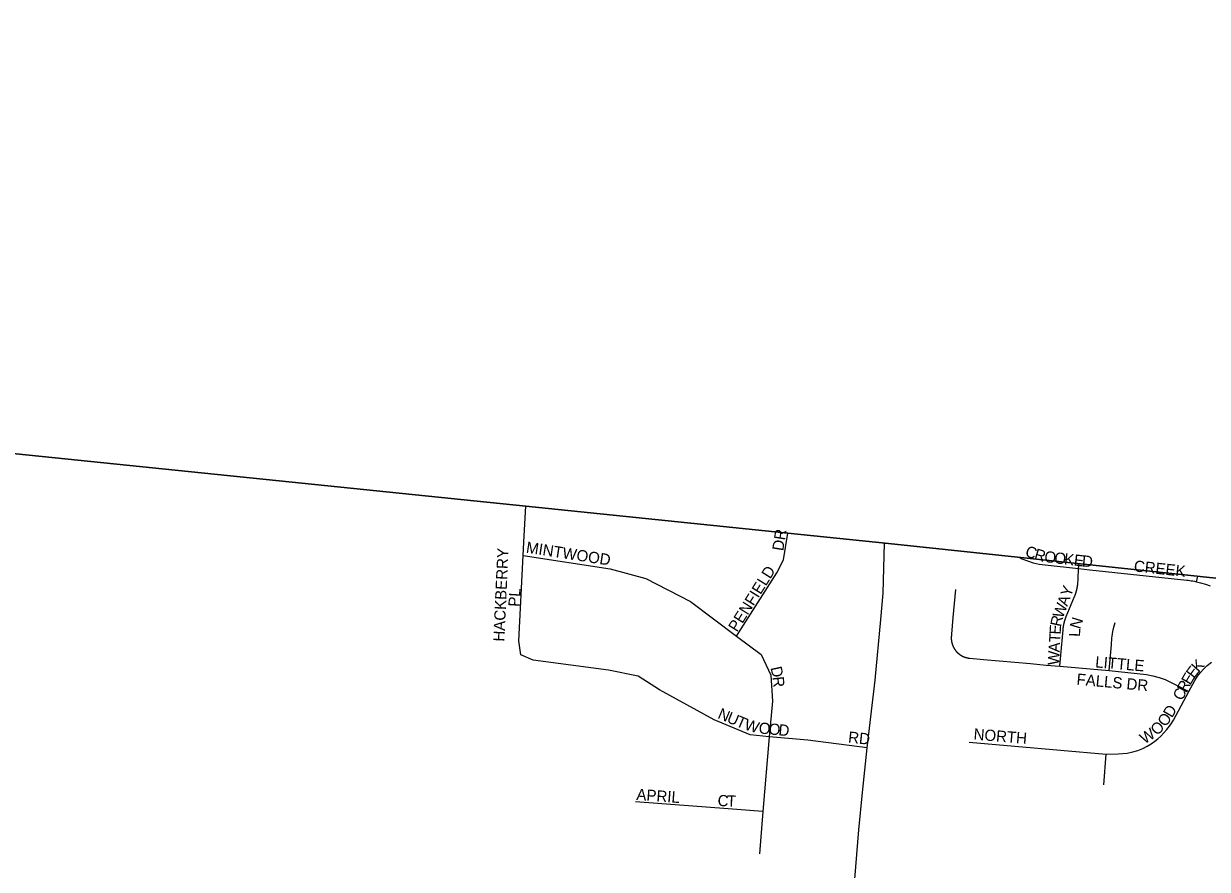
# Model space of a CAD drawing. Extents: x 1310247 to 1664935, y 284496 to 704931.
# Drawn here: x 1495982 to 1501250, y 578824 to 582587 of the extents above; entities that cross this region are included whole.
import ezdxf

# ---------------------------------------------------------------- set-up
doc = ezdxf.new("R2010")
doc.units = 0
for name, color, linetype in [('GM_P_State_Location', 7, 'Continuous'), ('GM_X_Adjacent_County', 7, 'Continuous'), ('GM_X_Adjacent_County_Text', 7, 'Continuous'), ('GM_X_Interstate_Shield', 7, 'Continuous'), ('GM_X_State_Location', 7, 'Continuous'), ('GM_X_Township', 7, 'Continuous')]:
    doc.layers.add(name, color=color, linetype=linetype)

msp = doc.modelspace()

# ---------------------------------------------------------------- linework, layer by layer
at = {"layer": 'GM_X_Adjacent_County'}
msp.add_lwpolyline([(1477162.3, 582586.7), (1480943.4, 582193.2), (1484236.4, 581855.6), (1484580.2, 581820.3), (1485297, 581746.8), (1486296.6, 581644.3), (1489008.9, 581366.1), (1491207.9, 581151.1), (1492956.2, 580980.1), (1498216.3, 580439.9), (1499383, 580320.1), (1499830.9, 580274.1), (1508027.8, 579405.8)], dxfattribs=at)
at = {"layer": 'GM_X_Adjacent_County_Text'}
msp.add_lwpolyline([(1508027.8, 579405.8), (1499830.9, 580274.1), (1499383, 580320.1), (1498216.3, 580439.9), (1492956.2, 580980.1), (1491207.9, 581151.1), (1489008.9, 581366.1), (1486296.6, 581644.3), (1485297, 581746.8), (1484580.2, 581820.3), (1484236.4, 581855.6), (1480943.4, 582193.2), (1477162.3, 582586.7)], dxfattribs=at)
at = {"layer": 'GM_X_Interstate_Shield'}
msp.add_lwpolyline([(1499100.5, 571743.5), (1499120.9, 572005), (1499159, 572494.2), (1499169.6, 572631.1), (1499208.8, 573067.8), (1499241.5, 573482.6), (1499276.1, 573893.3), (1499310.6, 574300.1), (1499352.2, 574756.8), (1499384.6, 575159.5), (1499415.6, 575490), (1499460.3, 575998.8), (1499512.8, 576597.8), (1499525.3, 577023.8), (1499607.6, 577957.5), (1499636.7, 578212.5), (1499672.3, 578671.2), (1499699.2, 578999.6), (1499714.7, 579165.8), (1499735.8, 579365), (1499771.3, 579666.2), (1499797, 579936.5), (1499807.4, 580052.6), (1499813, 580276)], dxfattribs=at)
at = {"layer": 'GM_X_State_Location'}
for points in [[(1498209.5, 580307.5), (1498209.5, 580307.7), (1498216.3, 580439.8)], [(1499154.3, 579862.3), (1499334.4, 580143.7), (1499364.1, 580201.1), (1499383, 580320.1)], [(1498193.9, 579778.4), (1498185.6, 579840.9), (1498205.1, 580220.6), (1498209.5, 580307.5)], [(1498205.1, 580220.6), (1498592.2, 580160.7), (1498751.6, 580118.1), (1498949.3, 580016.1), (1499154.3, 579862.3), (1499263.7, 579780.2), (1499307.2, 579688.6), (1499313.9, 579571.9), (1499300.5, 579414.3), (1499272.2, 579080.9), (1499256.2, 578892.7)], [(1500410.8, 580212.7), (1500424.3, 580206.2), (1500449.4, 580196.3), (1500475.2, 580188.3), (1500501.6, 580182.4), (1500528.3, 580178.5), (1500677.1, 580162.5), (1500727.3, 580157.1), (1501158, 580111), (1501164.8, 580110.2), (1501171.7, 580109.3), (1501178.6, 580108.3), (1501185.5, 580107.1), (1501192.3, 580105.8), (1501201.8, 580103.6), (1501219.7, 580099.3), (1501241.1, 580092.9), (1501262, 580085.5)], [(1500593.6, 579727.8), (1500597.9, 579777.3), (1500607.7, 579890.1), (1500607.8, 579890.6), (1500607.8, 579891.2), (1500607.9, 579891.7), (1500607.9, 579892.3), (1500608, 579892.8), (1500608, 579893.3), (1500608.1, 579893.9), (1500608.2, 579894.4), (1500608.2, 579894.9), (1500608.3, 579895.5), (1500608.3, 579896), (1500608.4, 579896.5), (1500608.5, 579897.1), (1500608.5, 579897.6), (1500608.6, 579898.1), (1500608.7, 579898.7), (1500608.7, 579899.2), (1500608.8, 579899.7), (1500608.9, 579900.3), (1500609, 579900.8), (1500609, 579901.3), (1500609.1, 579901.9), (1500609.2, 579902.4), (1500609.3, 579902.9), (1500609.4, 579903.5), (1500609.4, 579904), (1500609.5, 579904.5), (1500609.6, 579905.1), (1500609.7, 579905.6), (1500609.8, 579906.1), (1500609.9, 579906.7), (1500610, 579907.2), (1500610.1, 579907.7), (1500610.2, 579908.3), (1500610.3, 579908.8), (1500610.4, 579909.3), (1500610.5, 579909.8), (1500610.6, 579910.4), (1500610.7, 579910.9), (1500610.8, 579911.4), (1500610.9, 579912), (1500611, 579912.5), (1500611.1, 579913), (1500611.2, 579913.5), (1500611.3, 579914.1), (1500611.4, 579914.6), (1500611.5, 579915.1), (1500611.7, 579915.7), (1500611.8, 579916.2), (1500611.9, 579916.7), (1500612, 579917.2), (1500612.1, 579917.8), (1500612.3, 579918.3), (1500612.4, 579918.8), (1500612.5, 579919.3), (1500612.6, 579919.8), (1500612.8, 579920.4), (1500612.9, 579920.9), (1500613, 579921.4), (1500613.2, 579921.9), (1500613.3, 579922.5), (1500613.4, 579923), (1500613.6, 579923.5), (1500613.7, 579924), (1500613.8, 579924.5), (1500614, 579925.1), (1500614.1, 579925.6), (1500614.3, 579926.1), (1500614.4, 579926.6), (1500614.6, 579927.1), (1500614.7, 579927.7), (1500614.9, 579928.2), (1500615, 579928.7), (1500615.2, 579929.2), (1500615.3, 579929.7), (1500615.5, 579930.2), (1500615.6, 579930.8), (1500615.8, 579931.3), (1500615.9, 579931.8), (1500616.1, 579932.3), (1500616.3, 579932.8), (1500616.4, 579933.3), (1500616.6, 579933.8), (1500616.8, 579934.4), (1500616.9, 579934.9), (1500617.1, 579935.4), (1500617.3, 579935.9), (1500617.4, 579936.4), (1500617.6, 579936.9), (1500617.8, 579937.4), (1500618, 579937.9), (1500618.1, 579938.4), (1500618.3, 579938.9), (1500618.5, 579939.5), (1500618.7, 579940), (1500618.9, 579940.5), (1500619, 579941), (1500619.2, 579941.5), (1500619.4, 579942), (1500619.6, 579942.5), (1500619.8, 579943), (1500620, 579943.5), (1500620.2, 579944), (1500620.4, 579944.5), (1500620.6, 579945), (1500620.8, 579945.5), (1500621, 579946), (1500621.2, 579946.5), (1500621.4, 579947), (1500621.6, 579947.5), (1500621.8, 579948), (1500622.1, 579948.9), (1500659.4, 580038.6), (1500659.5, 580039.1), (1500659.7, 580039.5), (1500659.9, 580039.9), (1500660.1, 580040.4), (1500660.2, 580040.8), (1500660.4, 580041.2), (1500660.6, 580041.7), (1500660.8, 580042.1), (1500660.9, 580042.5), (1500661.1, 580042.9), (1500661.3, 580043.4), (1500661.4, 580043.8), (1500661.6, 580044.2), (1500661.8, 580044.7), (1500661.9, 580045.1), (1500662.1, 580045.5), (1500662.2, 580046), (1500662.4, 580046.4), (1500662.6, 580046.8), (1500662.7, 580047.3), (1500662.9, 580047.7), (1500663, 580048.2), (1500663.2, 580048.6), (1500663.3, 580049), (1500663.5, 580049.5), (1500663.6, 580049.9), (1500663.8, 580050.3), (1500663.9, 580050.8), (1500664.1, 580051.2), (1500664.2, 580051.7), (1500664.4, 580052.1), (1500664.5, 580052.5), (1500664.7, 580053), (1500664.8, 580053.4), (1500665, 580053.8), (1500665.1, 580054.3), (1500665.2, 580054.7), (1500665.4, 580055.2), (1500665.5, 580055.6), (1500665.7, 580056.1), (1500665.8, 580056.5), (1500665.9, 580056.9), (1500666.1, 580057.4), (1500666.2, 580057.8), (1500666.3, 580058.3), (1500666.5, 580058.7), (1500666.6, 580059.2), (1500666.7, 580059.6), (1500666.8, 580060.1), (1500667, 580060.5), (1500667.1, 580060.9), (1500667.2, 580061.4), (1500667.3, 580061.8), (1500667.5, 580062.3), (1500667.6, 580062.7), (1500667.7, 580063.2), (1500667.8, 580063.6), (1500667.9, 580064.1), (1500668.1, 580064.5), (1500668.2, 580065), (1500668.3, 580065.4), (1500668.4, 580065.9), (1500668.5, 580066.3), (1500668.6, 580066.8), (1500668.7, 580067.2), (1500668.9, 580067.7), (1500669, 580068.1), (1500669.1, 580068.6), (1500669.2, 580069), (1500669.3, 580069.5), (1500669.4, 580069.9), (1500669.5, 580070.4), (1500669.6, 580070.8), (1500669.7, 580071.3), (1500669.8, 580071.7), (1500669.9, 580072.2), (1500670, 580072.6), (1500670.1, 580073.1), (1500670.2, 580073.5), (1500670.3, 580074), (1500670.4, 580074.4), (1500670.5, 580074.9), (1500670.6, 580075.3), (1500670.7, 580075.8), (1500670.7, 580076.2), (1500670.8, 580076.7), (1500670.9, 580077.2), (1500671, 580077.6), (1500671.1, 580078.1), (1500671.2, 580078.5), (1500671.3, 580079), (1500671.3, 580079.4), (1500671.4, 580079.9), (1500671.5, 580080.3), (1500671.6, 580080.8), (1500671.7, 580081.3), (1500671.7, 580081.7), (1500671.8, 580082.2), (1500671.9, 580082.6), (1500672, 580083.1), (1500672, 580083.5), (1500672.1, 580084), (1500672.2, 580084.5), (1500672.3, 580084.9), (1500672.3, 580085.4), (1500672.4, 580085.8), (1500672.5, 580086.3), (1500672.5, 580086.7), (1500672.6, 580087.2), (1500672.7, 580087.7), (1500672.7, 580088.1), (1500672.8, 580088.6), (1500672.8, 580089), (1500672.9, 580089.5), (1500673, 580090), (1500673, 580090.4), (1500673.1, 580090.9), (1500673.1, 580091.3), (1500673.2, 580091.8), (1500673.2, 580092.3), (1500673.3, 580092.7), (1500673.3, 580093.2), (1500673.4, 580094), (1500675.2, 580114.6), (1500677.1, 580162.5), (1500678.8, 580184.3)], [(1501201.8, 580103.6), (1501208.3, 580128.2)], [(1500128.7, 580069.2), (1500123.3, 580006.4), (1500117.9, 579945.4), (1500111.5, 579871.2), (1500110.6, 579861), (1500110.5, 579860.4), (1500110.5, 579859.9), (1500110.5, 579859.5), (1500110.4, 579859.1), (1500110.4, 579858.7), (1500110.4, 579858.2), (1500110.4, 579857.8), (1500110.3, 579857.4), (1500110.3, 579857), (1500110.3, 579856.5), (1500110.3, 579856.1), (1500110.3, 579855.7), (1500110.3, 579855.3), (1500110.2, 579854.8), (1500110.2, 579854.4), (1500110.2, 579854), (1500110.2, 579853.6), (1500110.2, 579853.1), (1500110.2, 579852.7), (1500110.2, 579852.3), (1500110.2, 579851.9), (1500110.3, 579851.4), (1500110.3, 579851), (1500110.3, 579850.6), (1500110.3, 579850.1), (1500110.3, 579849.7), (1500110.3, 579849.3), (1500110.3, 579848.9), (1500110.4, 579848.4), (1500110.4, 579848), (1500110.4, 579847.6), (1500110.4, 579847.2), (1500110.5, 579846.7), (1500110.5, 579846.3), (1500110.5, 579845.9), (1500110.6, 579845.5), (1500110.6, 579845), (1500110.7, 579844.6), (1500110.7, 579844.2), (1500110.7, 579843.8), (1500110.8, 579843.3), (1500110.8, 579842.9), (1500110.9, 579842.5), (1500110.9, 579842.1), (1500111, 579841.6), (1500111, 579841.2), (1500111.1, 579840.8), (1500111.2, 579840.4), (1500111.2, 579840), (1500111.3, 579839.5), (1500111.4, 579839.1), (1500111.4, 579838.7), (1500111.5, 579838.3), (1500111.6, 579837.8), (1500111.6, 579837.4), (1500111.7, 579837), (1500111.8, 579836.6), (1500111.9, 579836.2), (1500112, 579835.7), (1500112, 579835.3), (1500112.1, 579834.9), (1500112.2, 579834.5), (1500112.3, 579834.1), (1500112.4, 579833.7), (1500112.5, 579833.2), (1500112.6, 579832.8), (1500112.7, 579832.4), (1500112.8, 579832), (1500112.9, 579831.6), (1500113, 579831.2), (1500113.1, 579830.8), (1500113.2, 579830.3), (1500113.3, 579829.9), (1500113.4, 579829.5), (1500113.6, 579829.1), (1500113.7, 579828.7), (1500113.8, 579828.3), (1500113.9, 579827.9), (1500114, 579827.5), (1500114.2, 579827.1), (1500114.3, 579826.6), (1500114.4, 579826.2), (1500114.5, 579825.8), (1500114.7, 579825.4), (1500114.8, 579825), (1500114.9, 579824.6), (1500115.1, 579824.2), (1500115.2, 579823.8), (1500115.4, 579823.4), (1500115.5, 579823), (1500115.6, 579822.6), (1500115.8, 579822.2), (1500115.9, 579821.8), (1500116.1, 579821.4), (1500116.2, 579821), (1500116.5, 579820.4), (1500116.7, 579820), (1500116.8, 579819.6), (1500117, 579819.2), (1500117.1, 579818.8), (1500117.3, 579818.4), (1500117.5, 579818), (1500117.6, 579817.6), (1500117.8, 579817.2), (1500118, 579816.8), (1500118.2, 579816.4), (1500118.3, 579816), (1500118.5, 579815.7), (1500118.7, 579815.3), (1500118.9, 579814.9), (1500119.1, 579814.5), (1500119.2, 579814.1), (1500119.4, 579813.7), (1500119.6, 579813.3), (1500119.8, 579813), (1500120, 579812.6), (1500120.2, 579812.2), (1500120.4, 579811.8), (1500120.6, 579811.4), (1500120.8, 579811.1), (1500121, 579810.7), (1500121.2, 579810.3), (1500121.4, 579809.9), (1500121.6, 579809.6), (1500121.8, 579809.2), (1500122, 579808.8), (1500122.3, 579808.4), (1500122.5, 579808.1), (1500122.7, 579807.7), (1500122.9, 579807.3), (1500123.1, 579807), (1500123.3, 579806.6), (1500123.6, 579806.2), (1500123.8, 579805.9), (1500124, 579805.5), (1500124.3, 579805.2), (1500124.5, 579804.8), (1500124.7, 579804.4), (1500124.9, 579804.1), (1500125.2, 579803.7), (1500125.4, 579803.4), (1500125.7, 579803), (1500125.9, 579802.7), (1500126.1, 579802.3), (1500126.4, 579801.9), (1500126.6, 579801.6), (1500126.9, 579801.2), (1500127.1, 579800.9), (1500127.4, 579800.6), (1500127.6, 579800.2), (1500127.9, 579799.9), (1500128.1, 579799.5), (1500128.4, 579799.2), (1500128.7, 579798.8), (1500128.9, 579798.5), (1500129.2, 579798.2), (1500129.4, 579797.8), (1500129.7, 579797.5), (1500130, 579797.1), (1500130.2, 579796.8), (1500130.5, 579796.5), (1500130.8, 579796.2), (1500131.1, 579795.8), (1500131.3, 579795.5), (1500131.6, 579795.2), (1500131.9, 579794.8), (1500132.2, 579794.5), (1500132.5, 579794.2), (1500132.7, 579793.9), (1500133, 579793.6), (1500133.3, 579793.2), (1500133.6, 579792.9), (1500133.9, 579792.6), (1500134.2, 579792.3), (1500134.5, 579792), (1500134.8, 579791.7), (1500135.1, 579791.3), (1500135.3, 579791), (1500135.6, 579790.7), (1500135.9, 579790.4), (1500136.2, 579790.1), (1500136.5, 579789.8), (1500136.9, 579789.5), (1500137.2, 579789.2), (1500137.5, 579788.9), (1500137.8, 579788.6), (1500138.1, 579788.3), (1500138.4, 579788), (1500138.7, 579787.7), (1500139, 579787.4), (1500139.3, 579787.1), (1500139.7, 579786.9), (1500140, 579786.6), (1500140.3, 579786.3), (1500140.6, 579786), (1500140.9, 579785.7), (1500141.3, 579785.4), (1500141.6, 579785.2), (1500141.9, 579784.9), (1500142.2, 579784.6), (1500142.6, 579784.3), (1500142.9, 579784), (1500143.2, 579783.8), (1500143.8, 579783.3), (1500144.1, 579783.1), (1500144.4, 579782.8), (1500144.7, 579782.5), (1500145.1, 579782.3), (1500145.4, 579782), (1500145.8, 579781.8), (1500146.1, 579781.5), (1500146.5, 579781.2), (1500146.8, 579781), (1500147.1, 579780.7), (1500147.5, 579780.5), (1500147.8, 579780.2), (1500148.2, 579780), (1500148.5, 579779.7), (1500148.9, 579779.5), (1500149.2, 579779.2), (1500149.6, 579779), (1500149.9, 579778.8), (1500150.3, 579778.5), (1500150.7, 579778.3), (1500151, 579778.1), (1500151.4, 579777.8), (1500151.7, 579777.6), (1500152.1, 579777.4), (1500152.5, 579777.1), (1500152.8, 579776.9), (1500153.2, 579776.7), (1500153.6, 579776.5), (1500153.9, 579776.2), (1500154.3, 579776), (1500154.7, 579775.8), (1500155, 579775.6), (1500155.4, 579775.4), (1500155.8, 579775.2), (1500156.2, 579774.9), (1500156.5, 579774.7), (1500156.9, 579774.5), (1500157.3, 579774.3), (1500157.7, 579774.1), (1500158, 579773.9), (1500158.4, 579773.7), (1500158.8, 579773.5), (1500159.2, 579773.3), (1500159.6, 579773.1), (1500159.9, 579772.9), (1500160.3, 579772.7), (1500160.7, 579772.5), (1500161.1, 579772.4), (1500161.5, 579772.2), (1500161.9, 579772), (1500162.3, 579771.8), (1500162.6, 579771.6), (1500163, 579771.4), (1500163.4, 579771.3), (1500163.8, 579771.1), (1500164.2, 579770.9), (1500164.6, 579770.7), (1500165, 579770.6), (1500165.4, 579770.4), (1500165.8, 579770.2), (1500166.2, 579770.1), (1500166.6, 579769.9), (1500167, 579769.8), (1500167.4, 579769.6), (1500167.8, 579769.4), (1500168.2, 579769.3), (1500168.6, 579769.1), (1500169, 579769), (1500169.4, 579768.8), (1500169.8, 579768.7), (1500170.2, 579768.5), (1500170.6, 579768.4), (1500171, 579768.3), (1500171.4, 579768.1), (1500171.8, 579768), (1500172.2, 579767.9), (1500172.6, 579767.7), (1500173, 579767.6), (1500173.4, 579767.5), (1500173.9, 579767.3), (1500174.3, 579767.2), (1500174.7, 579767.1), (1500175.1, 579767), (1500175.5, 579766.8), (1500175.9, 579766.7), (1500176.3, 579766.6), (1500176.7, 579766.5), (1500177.2, 579766.4), (1500177.6, 579766.3), (1500178, 579766.2), (1500178.4, 579766.1), (1500178.8, 579766), (1500179.2, 579765.9), (1500179.7, 579765.8), (1500180.1, 579765.7), (1500180.5, 579765.6), (1500180.9, 579765.5), (1500181.3, 579765.4), (1500181.7, 579765.3), (1500182.2, 579765.2), (1500182.6, 579765.1), (1500183, 579765), (1500183.4, 579764.9), (1500183.8, 579764.9), (1500184.3, 579764.8), (1500184.7, 579764.7), (1500185.1, 579764.6), (1500185.7, 579764.5), (1500186.1, 579764.5), (1500186.5, 579764.4), (1500186.9, 579764.3), (1500187.3, 579764.3), (1500187.8, 579764.2), (1500188.2, 579764.2), (1500188.6, 579764.1), (1500189, 579764), (1500189.5, 579764), (1500189.9, 579763.9), (1500190.3, 579763.9), (1500190.7, 579763.8), (1500191.2, 579763.8), (1500191.6, 579763.8), (1500192, 579763.7), (1500192.5, 579763.7), (1500253.6, 579758.2), (1500323.3, 579752), (1500393, 579745.7), (1500462.7, 579739.5), (1500532.5, 579733.2), (1500593.6, 579727.8), (1500812.7, 579708.2), (1500895.7, 579700.7), (1500978.6, 579691.7), (1501007.1, 579685.6), (1501035.2, 579677.8), (1501062.8, 579668.3), (1501115.8, 579642.7), (1501168, 579615.4)], [(1500812.7, 579708.2), (1500817, 579757.7), (1500822.7, 579822.7), (1500825.3, 579853), (1500826, 579861.4), (1500828.6, 579882), (1500833.3, 579902.2), (1500840.1, 579921.8)], [(1499735.8, 579365), (1499471.5, 579398.8), (1499300.5, 579414.3), (1499215.3, 579422.1), (1499054.6, 579488.9), (1498811.6, 579622.3), (1498717, 579683.3), (1498585.3, 579711.1), (1498249.4, 579754.7), (1498193.9, 579778.4)], [(1500190.1, 579389.8), (1500799.6, 579337.2), (1500853.1, 579338.2), (1500893.8, 579341), (1500917.8, 579346.4), (1500941.1, 579353.7), (1500962.1, 579362.2), (1500982.4, 579372.3), (1501000.1, 579382.7), (1501016.7, 579394.3), (1501030.1, 579405), (1501043.5, 579417.3), (1501056.9, 579431.1), (1501070.3, 579446.5), (1501085.9, 579466.5), (1501100, 579487.7), (1501168, 579615.4), (1501194.6, 579665), (1501206.4, 579683.3), (1501219.6, 579700.5), (1501233, 579715.2), (1501249.1, 579730.6), (1501268, 579746.2)], [(1500788.9, 579200.8), (1500799.6, 579337.2)], [(1499117.5, 579093), (1498704.9, 579125.3)], [(1499272.2, 579080.9), (1499117.5, 579093), (1499117.5, 579093)]]:
    msp.add_lwpolyline(points, dxfattribs=at)
at = {"layer": 'GM_X_Township'}
msp.add_lwpolyline([(1477162.3, 582586.7), (1480943.4, 582193.2), (1484236.4, 581855.6), (1484580.2, 581820.3), (1485297, 581746.8), (1486296.6, 581644.3), (1489008.9, 581366.1), (1491207.9, 581151.1), (1492956.2, 580980.1), (1498216.3, 580439.9), (1499383, 580320.1), (1499830.9, 580274.1), (1508027.8, 579405.8)], dxfattribs=at)

# ---------------------------------------------------------------- texts
at = {"layer": 'GM_P_State_Location'}
for s, rotation, p in [('DR', 81.0345, (1499362.3, 580238.6)), ('MINTWOOD', 351.253, (1498215.6, 580233.3)), ('C', 339.7679, (1500435.1, 580219.6)), ('HACKBERRY', 87.3689, (1498121.2, 579836.6)), ('R', 343.7454, (1500475.9, 580204.7)), ('O', 352.8249, (1500522.4, 580191.9)), ('O', 353.469, (1500566.7, 580186.3)), ('K', 353.4715, (1500610.4, 580181.3)), ('E', 353.4275, (1500654.1, 580176.3)), ('D', 354.5982, (1500690.1, 580172.2)), ('PENFIELD', 57.9946, (1499156.8, 579876.9)), ('CREEK', 353.8801, (1500921.2, 580149.8)), ('PL', 86.4271, (1498188.5, 579991.3)), ('Y', 70.0333, (1500641.6, 580033.1)), ('W', 69.7353, (1500606.7, 579937.8)), ('A', 70.0333, (1500626.6, 579991.7)), ('R', 77.6372, (1500598.7, 579900.9)), ('N', 72.8442, (1500683.9, 579890.1)), ('E', 86.4748, (1500596.8, 579867.8)), ('L', 88.3876, (1500683.4, 579858.4)), ('T', 86.9738, (1500595, 579832.7)), ('W', 86.9563, (1500589.6, 579731.6)), ('A', 86.9756, (1500592.6, 579788.8)), ('LITTLE', 355.1369, (1500749.5, 579723)), ('E', 53.801, (1501191, 579670.3)), ('K', 47.9397, (1501210.9, 579697.6)), ('D', 282.2657, (1499305.4, 579721.4)), ('R', 276.0827, (1499314.5, 579679.8)), ('FALLS DR', 354.7343, (1500666.3, 579646.2)), ('E', 59.6623, (1501173.9, 579641)), ('C', 62.5929, (1501137.8, 579571.3)), ('R', 62.5929, (1501156, 579606.5)), ('N', 336.9564, (1499067.1, 579497.9)), ('U', 336.9162, (1499107.6, 579480.6)), ('D', 59.9102, (1501092.8, 579495.3)), ('T', 336.9455, (1499148.1, 579463.4)), ('W', 343.112, (1499186, 579447.6)), ('O', 355.0715, (1499251.9, 579428.8)), ('O', 354.4395, (1499295.6, 579425)), ('D', 354.4395, (1499339.4, 579420.8)), ('O', 43.375, (1501025.6, 579416.9)), ('O', 54.6886, (1501064.6, 579455.2)), ('RD', 353.9934, (1499649.6, 579388.5)), ('NORTH', 355.23, (1500208.2, 579401.8)), ('W', 33.1585, (1500970.1, 579379.6)), ('APRIL', 355.7133, (1498707.7, 579133.4)), ('C', 355.43, (1499068.8, 579107)), ('T', 358.3368, (1499111, 579103.7))]:
    msp.add_text(s, height=50, rotation=rotation, dxfattribs=at).set_placement(p)

doc.saveas('drawing.dxf')
